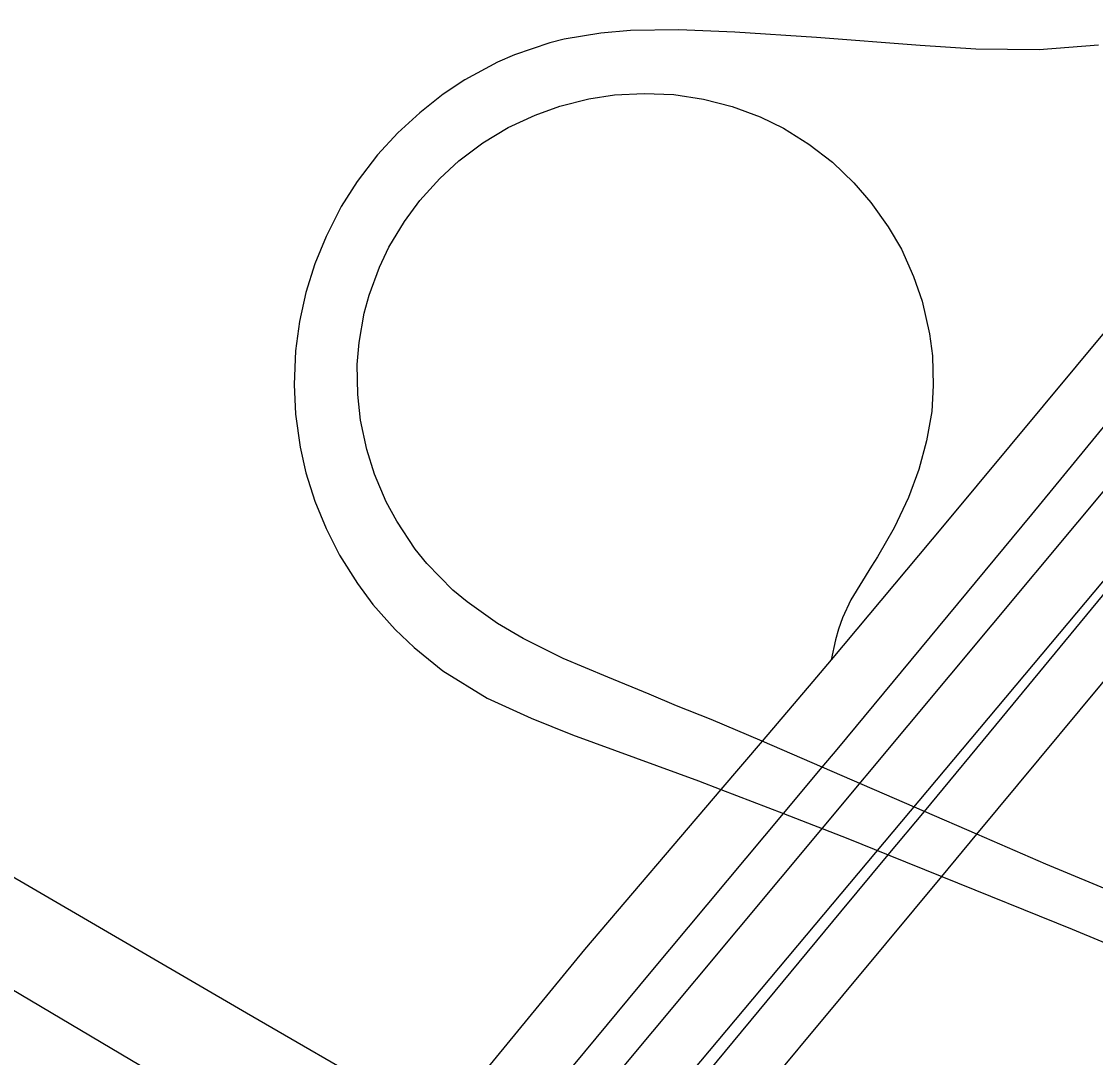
# Model space of a CAD drawing. Extents: x 0 to 34, y 0 to 22.
# Drawn here: x 5.7007 to 5.8803, y 18.2099 to 18.3832 of the extents above; entities that cross this region are included whole.
import ezdxf

# ---------------------------------------------------------------- set-up
doc = ezdxf.new("R2010")
doc.units = 0
for name, color, linetype in [('GM_X_Corporation', 7, 'Continuous'), ('GM_X_Interchange_Ramps', 7, 'Continuous'), ('GM_X_Interstate_Route', 7, 'Continuous'), ('SH_Text', 7, 'Continuous')]:
    doc.layers.add(name, color=color, linetype=linetype)

msp = doc.modelspace()

# ---------------------------------------------------------------- linework, layer by layer
at = {"layer": 'GM_X_Corporation'}
msp.add_lwpolyline([(5.99893, 18.4296), (5.78524, 18.17482), (5.54192, 17.88304), (5.48185, 17.80886), (5.23248, 17.50716), (5.22686, 17.3672), (5.22496, 16.95635), (5.22215, 16.70979), (5.22146, 16.56588), (5.21817, 16.55274), (5.37026, 16.47), (5.47076, 16.41368), (5.47403, 16.41182), (5.61911, 16.32752), (5.62516, 16.32291), (5.6296, 16.31864), (5.63403, 16.31234), (5.7366, 16.25444)], dxfattribs=at)
at = {"layer": 'GM_X_Interchange_Ramps'}
for points in [[(5.95922, 18.42448), (5.85496, 18.29905), (5.83605, 18.27645)], [(5.88077, 18.37926), (5.87086, 18.37845), (5.86029, 18.37857), (5.85098, 18.3792), (5.8336, 18.38054), (5.81994, 18.38144), (5.8106, 18.38183), (5.80251, 18.38168), (5.79757, 18.38127), (5.79143, 18.38023), (5.78901, 18.37964), (5.78312, 18.37764), (5.78027, 18.37643), (5.7748, 18.37345), (5.77118, 18.37105), (5.76727, 18.36796), (5.76361, 18.36459), (5.76024, 18.36092), (5.75684, 18.35646), (5.75417, 18.35226), (5.75162, 18.34727), (5.74974, 18.34266), (5.74826, 18.33791), (5.74718, 18.33304), (5.74649, 18.32811), (5.74628, 18.32251), (5.74652, 18.31754), (5.74729, 18.312), (5.74826, 18.30775), (5.74976, 18.303), (5.75164, 18.29839), (5.75388, 18.29394), (5.75685, 18.28919), (5.75944, 18.2857), (5.76317, 18.28152), (5.76633, 18.27854), (5.77116, 18.27461), (5.77857, 18.27004), (5.78591, 18.26667), (5.79285, 18.26393), (5.81389, 18.25619), (5.8176, 18.25475), (5.82808, 18.25073), (5.83886, 18.24658), (5.84563, 18.24384), (5.85456, 18.24023), (5.87635, 18.23143), (5.90277, 18.22044)], [(5.90066, 18.23032), (5.87196, 18.24229), (5.86042, 18.2473), (5.85166, 18.2511), (5.83458, 18.25851), (5.82451, 18.26286), (5.81601, 18.26647), (5.81023, 18.26878), (5.80564, 18.27071), (5.79874, 18.27354), (5.79126, 18.27669), (5.78456, 18.28003), (5.78029, 18.28252), (5.7752, 18.28613), (5.77283, 18.28811), (5.76846, 18.29254), (5.76651, 18.29494), (5.76343, 18.29962), (5.76167, 18.3029), (5.75974, 18.30749), (5.75844, 18.31165), (5.75739, 18.31651), (5.75692, 18.32085), (5.75683, 18.32583), (5.75715, 18.32954), (5.75801, 18.33445), (5.75882, 18.33745), (5.76056, 18.34211), (5.76213, 18.34549), (5.76471, 18.34976), (5.76727, 18.35329), (5.77062, 18.35696), (5.77382, 18.35993), (5.77782, 18.36289), (5.78209, 18.36546), (5.7866, 18.36756), (5.79071, 18.36904), (5.79554, 18.37025), (5.79984, 18.37093), (5.80482, 18.37119), (5.80979, 18.37099), (5.81472, 18.37022), (5.81954, 18.36901), (5.82419, 18.36724), (5.82812, 18.36536), (5.83233, 18.36271), (5.83628, 18.35967), (5.83987, 18.35622), (5.84273, 18.35294), (5.84562, 18.34887), (5.84781, 18.34511), (5.84985, 18.34057), (5.85128, 18.33646), (5.85249, 18.331), (5.853, 18.32731), (5.85312, 18.32235), (5.85289, 18.31799), (5.85202, 18.31309), (5.85074, 18.30827), (5.84902, 18.3036), (5.84662, 18.29852), (5.84383, 18.29367), (5.84281, 18.29212), (5.83938, 18.28648), (5.83795, 18.28347), (5.83728, 18.28159), (5.8368, 18.27981), (5.83605, 18.27645)], [(5.73305, 18.09361), (5.73374, 18.09442), (5.76396, 18.13075), (5.78455, 18.15568), (5.79304, 18.16598), (5.8036, 18.1788), (5.81619, 18.19408), (5.84522, 18.22898), (5.85456, 18.24023), (5.86042, 18.2473), (5.88812, 18.28065), (5.91833, 18.31698), (5.94687, 18.35147), (5.95893, 18.36571)], [(5.83605, 18.27645), (5.83301, 18.27283), (5.82451, 18.26286), (5.8176, 18.25475), (5.79481, 18.228), (5.77062, 18.19854), (5.75986, 18.18544), (5.75339, 18.17756), (5.74036, 18.16172), (5.69711, 18.10958), (5.65876, 18.06306), (5.64442, 18.04589), (5.61338, 18.00866), (5.6058, 17.9996), (5.59421, 17.9858), (5.58823, 17.97865), (5.56479, 17.95044), (5.52117, 17.89778), (5.51811, 17.89404), (5.51142, 17.88586), (5.49638, 17.86747), (5.48497, 17.85314)]]:
    msp.add_lwpolyline(points, dxfattribs=at)
at = {"layer": 'GM_X_Interstate_Route'}
for points in [[(5.69101, 18.08612), (5.72912, 18.13206), (5.76151, 18.17063), (5.76924, 18.17995), (5.77999, 18.19292), (5.80598, 18.22425), (5.82808, 18.25073), (5.83458, 18.25851), (5.83706, 18.26148), (5.86961, 18.30074), (6.00233, 18.4626)], [(5.77029, 18.15271), (5.78514, 18.17062), (5.78784, 18.17387), (5.79578, 18.18347), (5.80013, 18.18872), (5.80725, 18.19735), (5.81709, 18.20937), (5.83771, 18.23428), (5.84563, 18.24384), (5.85166, 18.2511), (5.86469, 18.26682), (5.88404, 18.29035), (5.89561, 18.30418), (5.90679, 18.31753), (5.9156, 18.32798), (5.93493, 18.35125), (5.99932, 18.42898)], [(5.37894, 18.40839), (5.3824, 18.40637), (5.40605, 18.39261), (5.43285, 18.37685), (5.4457, 18.36926), (5.45911, 18.36142), (5.47517, 18.35192), (5.4902, 18.34316), (5.54771, 18.3097), (5.57406, 18.29442), (5.62344, 18.26555), (5.65628, 18.24658), (5.67238, 18.23714), (5.69219, 18.22544), (5.74567, 18.19374), (5.75986, 18.18544), (5.76924, 18.17995), (5.77465, 18.17679), (5.77902, 18.17422)], [(5.45017, 18.38473), (5.50003, 18.35547), (5.54105, 18.332), (5.59647, 18.29992), (5.64972, 18.26906), (5.70396, 18.23742), (5.73834, 18.2174), (5.762, 18.2037), (5.77062, 18.19854), (5.77999, 18.19292), (5.79026, 18.18677), (5.79578, 18.18347), (5.8036, 18.1788), (5.81876, 18.16973), (5.82388, 18.16667), (5.84053, 18.15697), (5.85502, 18.14851), (5.86254, 18.14412), (5.93122, 18.10394), (5.93261, 18.10312)]]:
    msp.add_lwpolyline(points, dxfattribs=at)
at = {"layer": 'SH_Text'}
msp.add_lwpolyline([(3.99293, 16.05737), (4.3255, 16.52675), (4.57529, 16.84083), (4.85248, 17.10757), (5.01711, 17.27058), (5.11699, 17.38197), (5.24033, 17.52767), (5.4467, 17.77753), (5.74271, 18.13817), (6.17725, 18.65894), (6.37399, 18.89616), (6.60804, 19.17492), (6.883, 19.50486), (7.02018, 19.66742)], dxfattribs=at)

doc.saveas('drawing.dxf')
